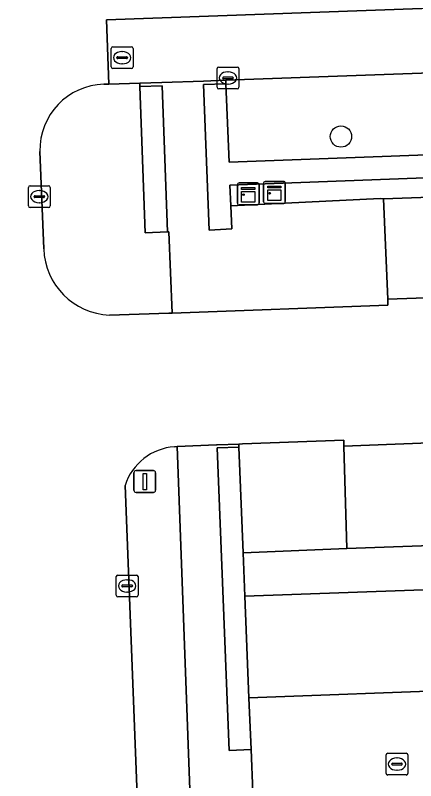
# Model space of a CAD drawing. Extents: x 160554 to 161248, y 385329 to 386506.
# Drawn here: x 161002.7 to 161021.08, y 386197.61 to 386232.72 of the extents above; entities that cross this region are included whole.
import ezdxf

# ---------------------------------------------------------------- set-up
doc = ezdxf.new("R2010")
doc.units = 0
for name, color, linetype in [('IMGEO_Boom', 7, 'Continuous'), ('IMGEO_Groenvoorziening', 7, 'Continuous'), ('IMGEO_Kast', 7, 'Continuous'), ('IMGEO_Kolk', 7, 'Continuous'), ('IMGEO_Lichtmast', 7, 'Continuous'), ('IMGEO_Muur', 7, 'Continuous'), ('IMGEO_Parkeervlak_open', 7, 'Continuous'), ('IMGEO_Rijbaan_lokaal_open', 7, 'Continuous'), ('IMGEO_Rioolput', 7, 'Continuous'), ('IMGEO_Terreindeel_halfverhard', 7, 'Continuous'), ('IMGEO_Voetpad_open', 7, 'Continuous')]:
    doc.layers.add(name, color=color, linetype=linetype)

msp = doc.modelspace()

# ---------------------------------------------------------------- linework, layer by layer
at = {"layer": 'IMGEO_Boom'}
msp.add_circle((161017.648, 386227.159), 0.489, dxfattribs=at)
at = {"layer": 'IMGEO_Groenvoorziening'}
msp.add_lwpolyline([(161072.622, 386231.747), (161072.616, 386231.895), (161012.358, 386229.742), (161012.365, 386229.573), (161012.511, 386225.975), (161072.771, 386228.221)], close=True, dxfattribs=at)
for points in [[(161008.417, 386229.454), (161008.412, 386229.601), (161006.992, 386229.56), (161006.766, 386229.554)], [(161007.027, 386218.969), (161009.744, 386219.05), (161009.904, 386219.056), (161009.747, 386222.785), (161009.686, 386222.782), (161008.661, 386222.735), (161008.417, 386229.454)], [(161003.834, 386226.472), (161004.004, 386222.009)], [(161010.136, 386212.936), (161010.007, 386212.931)], [(161011.58, 386164.937), (161011.844, 386164.903), (161011.9, 386164.906), (161010.136, 386212.936)], [(161007.742, 386211.152), (161009.432, 386167.702)]]:
    msp.add_lwpolyline(points, dxfattribs=at)
for centre, radius, start, end in [((161006.842, 386226.546), 3.009, 91.4447, 181.4128), ((161007.158, 386222.122), 3.156, 182.0568, 267.6219), ((161010.189, 386210.368), 2.569, 94.0595, 162.2348)]:
    msp.add_arc(centre, radius, start, end, dxfattribs=at)
at = {"layer": 'IMGEO_Kast'}
for p, q in [((161012.895, 386224.102), (161012.895, 386224.943)), ((161012.895, 386224.943), (161012.895, 386224.102)), ((161012.97, 386225.027), (161013.811, 386225.027)), ((161013.811, 386225.027), (161012.97, 386225.027)), ((161013.895, 386224.952), (161013.895, 386224.111)), ((161013.895, 386224.111), (161013.895, 386224.952)), ((161014.095, 386224.168), (161014.095, 386225.009)), ((161014.095, 386225.009), (161014.095, 386224.168)), ((161014.17, 386225.093), (161015.011, 386225.093)), ((161015.011, 386225.093), (161014.17, 386225.093)), ((161015.095, 386225.018), (161015.095, 386224.177)), ((161015.095, 386224.177), (161015.095, 386225.018)), ((161015.02, 386224.093), (161014.179, 386224.093)), ((161014.179, 386224.093), (161015.02, 386224.093)), ((161013.82, 386224.027), (161012.979, 386224.027)), ((161012.979, 386224.027), (161013.82, 386224.027))]:
    msp.add_line(p, q, dxfattribs=at)
for points in [[(161013.09, 386224.817), (161013.69, 386224.817), (161013.69, 386224.732), (161013.09, 386224.732), (161013.09, 386224.817)], [(161014.29, 386224.883), (161014.89, 386224.883), (161014.89, 386224.798), (161014.29, 386224.798), (161014.29, 386224.883)], [(161013.09, 386224.642), (161013.69, 386224.642), (161013.69, 386224.153), (161013.09, 386224.153), (161013.09, 386224.642)], [(161014.29, 386224.708), (161014.89, 386224.708), (161014.89, 386224.219), (161014.29, 386224.219), (161014.29, 386224.708)]]:
    msp.add_lwpolyline(points, dxfattribs=at)
for centre in [(161013.174, 386224.491), (161014.374, 386224.557)]:
    msp.add_circle(centre, 0.0377, dxfattribs=at)
for centre, start, end in [((161012.973, 386224.949), 92.4484, 184.2845), ((161012.973, 386224.949), 92.4484, 184.2845), ((161013.817, 386224.949), 2.4484, 94.2845), ((161013.817, 386224.949), 2.4484, 94.2845), ((161014.173, 386225.015), 92.4484, 184.2845), ((161014.173, 386225.015), 92.4484, 184.2845), ((161015.017, 386225.015), 2.4484, 94.2845), ((161015.017, 386225.015), 2.4484, 94.2845), ((161012.973, 386224.105), 182.4484, 274.2845), ((161012.973, 386224.105), 182.4484, 274.2845), ((161013.817, 386224.105), 272.4484, 4.2845), ((161013.817, 386224.105), 272.4484, 4.2845), ((161014.173, 386224.171), 182.4484, 274.2845), ((161014.173, 386224.171), 182.4484, 274.2845), ((161015.017, 386224.171), 272.4484, 4.2845), ((161015.017, 386224.171), 272.4484, 4.2845)]:
    msp.add_arc(centre, 0.0779, start, end, dxfattribs=at)
at = {"layer": 'IMGEO_Kolk'}
for p, q in [((161011.963, 386229.42), (161011.963, 386230.272)), ((161012.038, 386230.346), (161012.89, 386230.346)), ((161012.451, 386230.126), (161012.476, 386230.126)), ((161012.964, 386230.272), (161012.964, 386229.42)), ((161012.222, 386229.84), (161012.222, 386229.852)), ((161012.66, 386229.803), (161012.262, 386229.803)), ((161012.265, 386229.889), (161012.663, 386229.889)), ((161012.706, 386229.852), (161012.706, 386229.84)), ((161012.89, 386229.346), (161012.038, 386229.346)), ((161012.474, 386229.566), (161012.449, 386229.566)), ((161003.306, 386223.975), (161003.306, 386224.827)), ((161003.381, 386224.901), (161004.233, 386224.901)), ((161004.307, 386224.827), (161004.307, 386223.975)), ((161003.608, 386224.444), (161004.006, 386224.444)), ((161003.794, 386224.681), (161003.819, 386224.681)), ((161003.565, 386224.395), (161003.565, 386224.407)), ((161004.003, 386224.358), (161003.605, 386224.358)), ((161003.817, 386224.121), (161003.792, 386224.121)), ((161004.049, 386224.407), (161004.049, 386224.395)), ((161004.233, 386223.901), (161003.381, 386223.901)), ((161007.336, 386206.118), (161007.336, 386206.97)), ((161007.411, 386207.044), (161008.263, 386207.044)), ((161008.337, 386206.97), (161008.337, 386206.118)), ((161007.595, 386206.538), (161007.595, 386206.55)), ((161007.638, 386206.587), (161008.036, 386206.587)), ((161007.824, 386206.824), (161007.849, 386206.824)), ((161008.079, 386206.55), (161008.079, 386206.538)), ((161008.033, 386206.501), (161007.635, 386206.501)), ((161007.847, 386206.264), (161007.822, 386206.264)), ((161008.263, 386206.044), (161007.411, 386206.044))]:
    msp.add_line(p, q, dxfattribs=at)
for points in [[(161011.963, 386229.42), (161011.963, 386230.272)], [(161012.038, 386230.346), (161012.89, 386230.346)], [(161012.964, 386230.272), (161012.964, 386229.42)], [(161012.89, 386229.346), (161012.038, 386229.346)], [(161003.306, 386223.975), (161003.306, 386224.827)], [(161003.381, 386224.901), (161004.233, 386224.901)], [(161004.307, 386224.827), (161004.307, 386223.975)], [(161004.233, 386223.901), (161003.381, 386223.901)], [(161007.336, 386206.118), (161007.336, 386206.97)], [(161007.411, 386207.044), (161008.263, 386207.044)], [(161008.337, 386206.97), (161008.337, 386206.118)], [(161008.263, 386206.044), (161007.411, 386206.044)]]:
    msp.add_lwpolyline(points, dxfattribs=at)
for centre, radius, start, end in [((161012.04, 386230.27), 0.0765, 91.552, 178.448), ((161012.04, 386230.27), 0.0765, 91.552, 178.448), ((161012.888, 386230.27), 0.0765, 1.552, 88.448), ((161012.888, 386230.27), 0.0765, 1.552, 88.448), ((161012.262, 386229.849), 0.0403, 85.8775, 175.7526), ((161012.259, 386229.839), 0.0366, 178.938, 274.7102), ((161012.663, 386229.846), 0.043, 264.8664, 352.4533), ((161012.667, 386229.851), 0.0386, 1.7309, 96.639), ((161012.04, 386229.422), 0.0765, 181.552, 268.448), ((161012.04, 386229.422), 0.0765, 181.552, 268.448), ((161012.888, 386229.422), 0.0765, 271.552, 358.448), ((161012.888, 386229.422), 0.0765, 271.552, 358.448), ((161003.383, 386224.825), 0.0765, 91.552, 178.448), ((161003.383, 386224.825), 0.0765, 91.552, 178.448), ((161004.231, 386224.825), 0.0765, 1.552, 88.448), ((161004.231, 386224.825), 0.0765, 1.552, 88.448), ((161003.605, 386224.404), 0.0403, 85.8775, 175.7526), ((161004.01, 386224.406), 0.0386, 1.7309, 96.639), ((161003.602, 386224.394), 0.0366, 178.938, 274.7102), ((161004.006, 386224.401), 0.043, 264.8664, 352.4533), ((161003.383, 386223.977), 0.0765, 181.552, 268.448), ((161003.383, 386223.977), 0.0765, 181.552, 268.448), ((161004.231, 386223.977), 0.0765, 271.552, 358.448), ((161004.231, 386223.977), 0.0765, 271.552, 358.448), ((161007.413, 386206.968), 0.0765, 91.552, 178.448), ((161007.413, 386206.968), 0.0765, 91.552, 178.448), ((161008.261, 386206.968), 0.0765, 1.552, 88.448), ((161008.261, 386206.968), 0.0765, 1.552, 88.448), ((161007.635, 386206.547), 0.0403, 85.8775, 175.7526), ((161007.632, 386206.537), 0.0366, 178.938, 274.7102), ((161008.036, 386206.544), 0.043, 264.8664, 352.4533), ((161008.04, 386206.549), 0.0386, 1.7309, 96.639), ((161007.413, 386206.12), 0.0765, 181.552, 268.448), ((161007.413, 386206.12), 0.0765, 181.552, 268.448), ((161008.261, 386206.12), 0.0765, 271.552, 358.448), ((161008.261, 386206.12), 0.0765, 271.552, 358.448)]:
    msp.add_arc(centre, radius, start, end, dxfattribs=at)
for centre, major_axis, ratio, start_param, end_param in [((161012.45, 386229.846), (-0.387, 0.002), 0.722429, 4.712389, 7.853982), ((161012.475, 386229.846), (-0.39, 0.002), 0.717154, 1.570796, 4.712389), ((161003.793, 386224.401), (-0.387, 0.002), 0.722429, 4.712389, 7.853982), ((161003.818, 386224.401), (-0.39, 0.002), 0.717154, 1.570796, 4.712389), ((161007.823, 386206.544), (-0.387, 0.002), 0.722429, 4.712389, 7.853982), ((161007.848, 386206.544), (-0.39, 0.002), 0.717154, 1.570796, 4.712389)]:
    msp.add_ellipse(centre, major_axis=major_axis, ratio=ratio, start_param=start_param, end_param=end_param, dxfattribs=at)
at = {"layer": 'IMGEO_Lichtmast'}
for p, q in [((161008.248, 386211.831), (161009.038, 386211.831)), ((161009.038, 386211.831), (161008.248, 386211.831)), ((161008.148, 386210.931), (161008.148, 386211.731)), ((161008.148, 386211.731), (161008.148, 386210.931)), ((161009.138, 386211.731), (161009.138, 386210.931)), ((161009.138, 386210.931), (161009.138, 386211.731)), ((161009.038, 386210.831), (161008.248, 386210.831)), ((161008.248, 386210.831), (161009.038, 386210.831))]:
    msp.add_line(p, q, dxfattribs=at)
msp.add_lwpolyline([(161008.568, 386211.706), (161008.718, 386211.706), (161008.718, 386210.956), (161008.568, 386210.956), (161008.568, 386211.706)], dxfattribs=at)
for centre, start, end in [((161008.248, 386211.731), 90, 180), ((161008.248, 386211.731), 90, 180), ((161009.038, 386211.731), 0, 90), ((161009.038, 386211.731), 360, 90), ((161008.248, 386210.931), 180, 270), ((161008.248, 386210.931), 180, 270), ((161009.038, 386210.931), 270, 0), ((161009.038, 386210.931), 270, 0)]:
    msp.add_arc(centre, 0.1, start, end, dxfattribs=at)
at = {"layer": 'IMGEO_Muur'}
for points in [[(161072.807, 386227.187), (161072.849, 386226.195), (161072.893, 386225.173), (161073.912, 386225.208), (161073.648, 386231.782), (161072.622, 386231.747), (161072.771, 386228.221), (161012.511, 386225.975), (161012.365, 386229.573), (161011.34, 386229.546), (161011.607, 386222.865), (161012.634, 386222.922), (161012.588, 386223.973), (161012.547, 386224.926)], [(161009.437, 386229.481), (161008.417, 386229.454), (161008.661, 386222.735), (161009.686, 386222.782)], [(161013.24, 386206.079), (161013.161, 386208.067), (161012.968, 386212.912), (161011.966, 386212.879), (161012.512, 386198.989), (161013.521, 386199.033), (161013.426, 386201.408)]]:
    msp.add_lwpolyline(points, close=True, dxfattribs=at)
at = {"layer": 'IMGEO_Parkeervlak_open'}
for points in [[(161072.768, 386224.985), (161072.901, 386224.991), (161072.893, 386225.173), (161072.849, 386226.195), (161019.605, 386224.299), (161019.805, 386219.691), (161072.917, 386221.561)], [(161073.151, 386214.992), (161024.856, 386213.232), (161022.897, 386213.154), (161017.786, 386212.949), (161017.925, 386208.261), (161023.06, 386208.448), (161024.806, 386208.512), (161073.407, 386210.197)], [(161073.444, 386208.152), (161031.855, 386206.719), (161023.145, 386206.419), (161013.24, 386206.079), (161013.426, 386201.408), (161023.325, 386201.772), (161032.234, 386202.1), (161073.671, 386203.473)]]:
    msp.add_lwpolyline(points, close=True, dxfattribs=at)
at = {"layer": 'IMGEO_Rijbaan_lokaal_open'}
for points in [[(161006.766, 386229.554), (161006.992, 386229.56), (161006.887, 386232.512), (161091.167, 386235.549), (161090.33, 386242.022), (161090.225, 386242.834), (161065.4, 386241.944), (161065.315, 386243.764), (161063.607, 386243.701), (161063.306, 386243.69), (161063.378, 386241.885), (161045.719, 386241.253), (161045.657, 386243.043), (161043.633, 386242.987), (161043.691, 386241.186), (161027.484, 386240.579), (161027.415, 386242.374), (161025.402, 386242.334), (161025.468, 386240.533), (161010.886, 386239.988), (161010.826, 386241.78), (161006.644, 386241.64), (161006.726, 386239.847), (160992.391, 386239.359)], [(161004.004, 386222.009), (161003.834, 386226.472)], [(161076.061, 386225.107), (161074.048, 386225.042), (161072.901, 386224.991), (161072.768, 386224.985), (161072.917, 386221.561), (161019.805, 386219.691), (161019.807, 386219.423), (161009.904, 386219.056), (161009.744, 386219.05), (161007.027, 386218.969)], [(161010.007, 386212.931), (161010.136, 386212.936), (161011.938, 386213.011), (161011.961, 386213.012), (161012.962, 386213.054), (161013.132, 386213.061), (161017.778, 386213.228), (161017.786, 386212.949), (161022.897, 386213.154), (161024.856, 386213.232), (161073.151, 386214.992), (161073.407, 386210.197), (161073.444, 386208.152), (161073.671, 386203.473), (161032.234, 386202.1), (161023.325, 386201.772), (161013.426, 386201.408), (161013.521, 386199.033), (161013.608, 386197.077)], [(160995.804, 386209.877), (160997.394, 386167.258), (161009.432, 386167.702), (161007.742, 386211.152)]]:
    msp.add_lwpolyline(points, dxfattribs=at)
for centre, radius, start, end in [((161006.842, 386226.546), 3.009, 91.4447, 181.4128), ((161007.158, 386222.122), 3.156, 182.0568, 267.6219), ((161010.189, 386210.368), 2.569, 94.0595, 162.2348)]:
    msp.add_arc(centre, radius, start, end, dxfattribs=at)
at = {"layer": 'IMGEO_Rioolput'}
for p, q in [((161007.105, 386230.348), (161007.105, 386231.2)), ((161007.18, 386231.274), (161008.032, 386231.274)), ((161008.106, 386231.2), (161008.106, 386230.348)), ((161007.364, 386230.768), (161007.364, 386230.78)), ((161007.802, 386230.731), (161007.404, 386230.731)), ((161007.407, 386230.817), (161007.805, 386230.817)), ((161007.593, 386231.054), (161007.618, 386231.054)), ((161007.848, 386230.78), (161007.848, 386230.768)), ((161007.616, 386230.494), (161007.591, 386230.494)), ((161008.032, 386230.274), (161007.18, 386230.274)), ((161019.721, 386197.945), (161019.721, 386198.797)), ((161019.796, 386198.871), (161020.648, 386198.871)), ((161020.722, 386198.797), (161020.722, 386197.945)), ((161020.209, 386198.651), (161020.234, 386198.651)), ((161019.98, 386198.365), (161019.98, 386198.377)), ((161020.418, 386198.328), (161020.02, 386198.328)), ((161020.023, 386198.414), (161020.421, 386198.414)), ((161020.232, 386198.091), (161020.207, 386198.091)), ((161020.464, 386198.377), (161020.464, 386198.365)), ((161020.648, 386197.871), (161019.796, 386197.871))]:
    msp.add_line(p, q, dxfattribs=at)
for points in [[(161007.105, 386230.348), (161007.105, 386231.2)], [(161007.18, 386231.274), (161008.032, 386231.274)], [(161008.106, 386231.2), (161008.106, 386230.348)], [(161008.032, 386230.274), (161007.18, 386230.274)], [(161019.721, 386197.945), (161019.721, 386198.797)], [(161019.796, 386198.871), (161020.648, 386198.871)], [(161020.722, 386198.797), (161020.722, 386197.945)], [(161020.648, 386197.871), (161019.796, 386197.871)]]:
    msp.add_lwpolyline(points, dxfattribs=at)
for centre, radius, start, end in [((161007.182, 386231.198), 0.0765, 91.552, 178.448), ((161007.182, 386231.198), 0.0765, 91.552, 178.448), ((161008.03, 386231.198), 0.0765, 1.552, 88.448), ((161008.03, 386231.198), 0.0765, 1.552, 88.448), ((161007.404, 386230.777), 0.0403, 85.8775, 175.7526), ((161007.401, 386230.767), 0.0366, 178.938, 274.7102), ((161007.805, 386230.774), 0.043, 264.8664, 352.4533), ((161007.809, 386230.779), 0.0386, 1.7309, 96.639), ((161007.182, 386230.35), 0.0765, 181.552, 268.448), ((161007.182, 386230.35), 0.0765, 181.552, 268.448), ((161008.03, 386230.35), 0.0765, 271.552, 358.448), ((161008.03, 386230.35), 0.0765, 271.552, 358.448), ((161019.798, 386198.795), 0.0765, 91.552, 178.448), ((161019.798, 386198.795), 0.0765, 91.552, 178.448), ((161020.646, 386198.795), 0.0765, 1.552, 88.448), ((161020.646, 386198.795), 0.0765, 1.552, 88.448), ((161020.02, 386198.374), 0.0403, 85.8775, 175.7526), ((161020.017, 386198.364), 0.0366, 178.938, 274.7102), ((161020.421, 386198.371), 0.043, 264.8664, 352.4533), ((161020.425, 386198.376), 0.0386, 1.7309, 96.639), ((161019.798, 386197.947), 0.0765, 181.552, 268.448), ((161019.798, 386197.947), 0.0765, 181.552, 268.448), ((161020.646, 386197.947), 0.0765, 271.552, 358.448), ((161020.646, 386197.947), 0.0765, 271.552, 358.448)]:
    msp.add_arc(centre, radius, start, end, dxfattribs=at)
for centre, major_axis, ratio, start_param, end_param in [((161007.592, 386230.774), (-0.387, 0.002), 0.722429, 4.712389, 7.853982), ((161007.617, 386230.774), (-0.39, 0.002), 0.717154, 1.570796, 4.712389), ((161020.208, 386198.371), (-0.387, 0.002), 0.722429, 4.712389, 7.853982), ((161020.233, 386198.371), (-0.39, 0.002), 0.717154, 1.570796, 4.712389)]:
    msp.add_ellipse(centre, major_axis=major_axis, ratio=ratio, start_param=start_param, end_param=end_param, dxfattribs=at)
at = {"layer": 'IMGEO_Terreindeel_halfverhard'}
for points in [[(161072.849, 386226.195), (161072.807, 386227.187), (161012.547, 386224.926), (161012.588, 386223.973), (161019.453, 386224.312), (161019.605, 386224.299)], [(161073.407, 386210.197), (161024.806, 386208.512), (161023.06, 386208.448), (161017.925, 386208.261), (161013.161, 386208.067), (161013.24, 386206.079), (161023.145, 386206.419), (161031.855, 386206.719), (161073.444, 386208.152)]]:
    msp.add_lwpolyline(points, close=True, dxfattribs=at)
at = {"layer": 'IMGEO_Voetpad_open'}
for points in [[(161091.167, 386235.549), (161006.887, 386232.512), (161006.992, 386229.56), (161008.412, 386229.601), (161009.432, 386229.63), (161011.334, 386229.705), (161012.358, 386229.742), (161072.616, 386231.895), (161073.799, 386231.937), (161075.801, 386232.022), (161076.964, 386232.063), (161091.551, 386232.577)], [(161019.605, 386224.299), (161019.453, 386224.312), (161012.588, 386223.973), (161012.634, 386222.922), (161011.607, 386222.865), (161011.34, 386229.546), (161012.365, 386229.573), (161012.358, 386229.742), (161011.334, 386229.705), (161009.432, 386229.63), (161008.412, 386229.601), (161008.417, 386229.454), (161009.437, 386229.481), (161009.686, 386222.782), (161009.747, 386222.785), (161009.904, 386219.056), (161019.807, 386219.423), (161019.805, 386219.691)], [(161017.786, 386212.949), (161017.778, 386213.228), (161013.132, 386213.061), (161012.962, 386213.054), (161012.968, 386212.912), (161013.161, 386208.067), (161017.925, 386208.261)], [(161012.618, 386197.037), (161013.608, 386197.077), (161013.521, 386199.033), (161012.512, 386198.989), (161011.966, 386212.879), (161012.968, 386212.912), (161012.962, 386213.054), (161011.961, 386213.012), (161011.938, 386213.011), (161010.136, 386212.936), (161011.9, 386164.906), (161013.785, 386164.992), (161014.805, 386165.039), (161014.8, 386165.182), (161013.779, 386165.157), (161013.281, 386179.239), (161014.276, 386179.29), (161014.186, 386181.223), (161013.208, 386181.2)]]:
    msp.add_lwpolyline(points, close=True, dxfattribs=at)

doc.saveas('drawing.dxf')
